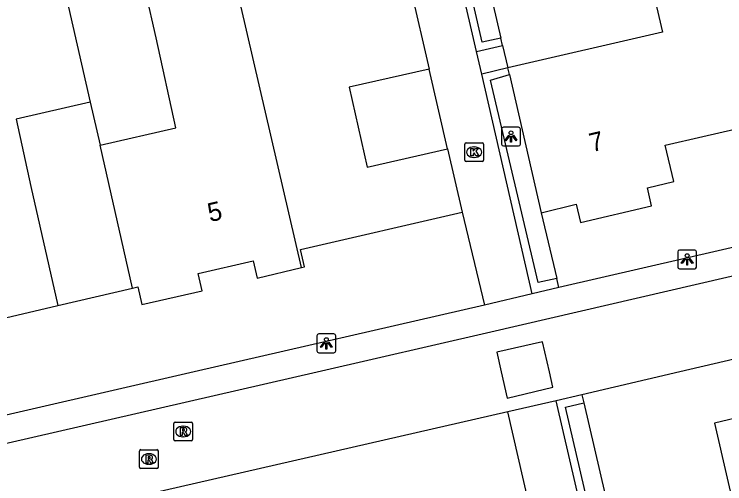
# Model space of a CAD drawing. Extents: x 156414 to 157775, y 382335 to 383765.
# Drawn here: x 157083.47 to 157121.32, y 383494.04 to 383519.05 of the extents above; entities that cross this region are included whole.
import ezdxf

# ---------------------------------------------------------------- set-up
doc = ezdxf.new("R2010")
doc.units = 0
for name, color, linetype in [('IMGEO_Erf', 7, 'Continuous'), ('IMGEO_Groenvoorziening', 7, 'Continuous'), ('IMGEO_Kolk', 7, 'Continuous'), ('IMGEO_Lichtpunt', 7, 'Continuous'), ('IMGEO_Muur', 7, 'Continuous'), ('IMGEO_Pand', 7, 'Continuous'), ('IMGEO_Pand_nummerreeks', 7, 'Continuous'), ('IMGEO_Rijbaan_lokaal_open', 7, 'Continuous'), ('IMGEO_Rioolput', 7, 'Continuous'), ('IMGEO_Voetpad_op_trap', 7, 'Continuous'), ('IMGEO_Voetpad_open', 7, 'Continuous')]:
    doc.layers.add(name, color=color, linetype=linetype)

msp = doc.modelspace()

# ---------------------------------------------------------------- linework, layer by layer
at = {"layer": 'IMGEO_Erf'}
for points in [[(157087.525, 383514.362), (157088.044, 383512.084)], [(157085.798, 383503.536), (157089.779, 383504.464)]]:
    msp.add_lwpolyline(points, dxfattribs=at)
at = {"layer": 'IMGEO_Groenvoorziening'}
for points in [[(157107.988, 383523.837), (157109.398, 383517.776)], [(157111.538, 383508.478), (157112.372, 383504.975)], [(157113.811, 383498.358), (157117.449, 383482.656)]]:
    msp.add_lwpolyline(points, dxfattribs=at)
at = {"layer": 'IMGEO_Kolk'}
for p, q in [((157107.544, 383512.201), (157108.396, 383512.201)), ((157107.469, 383511.275), (157107.469, 383512.127)), ((157107.957, 383511.981), (157107.982, 383511.981)), ((157108.47, 383512.127), (157108.47, 383511.275)), ((157107.98, 383511.421), (157107.955, 383511.421)), ((157108.396, 383511.201), (157107.544, 383511.201))]:
    msp.add_line(p, q, dxfattribs=at)
for points in [[(157107.544, 383512.201), (157108.396, 383512.201)], [(157107.469, 383511.275), (157107.469, 383512.127)], [(157107.79, 383511.901), (157107.913, 383511.901), (157107.913, 383511.75), (157108.043, 383511.901), (157108.207, 383511.901), (157108.061, 383511.75), (157108.214, 383511.501), (157108.062, 383511.501), (157107.977, 383511.665), (157107.913, 383511.598), (157107.913, 383511.501), (157107.79, 383511.501), (157107.79, 383511.901)], [(157108.47, 383512.127), (157108.47, 383511.275)], [(157108.396, 383511.201), (157107.544, 383511.201)]]:
    msp.add_lwpolyline(points, dxfattribs=at)
for centre, start, end in [((157107.546, 383512.125), 91.552, 178.448), ((157107.546, 383512.125), 91.552, 178.448), ((157108.394, 383512.125), 1.552, 88.448), ((157108.394, 383512.125), 1.552, 88.448), ((157107.546, 383511.277), 181.552, 268.448), ((157107.546, 383511.277), 181.552, 268.448), ((157108.394, 383511.277), 271.552, 358.448), ((157108.394, 383511.277), 271.552, 358.448)]:
    msp.add_arc(centre, 0.0765, start, end, dxfattribs=at)
for centre, major_axis, ratio, start_param, end_param in [((157107.956, 383511.701), (-0.387, 0.002), 0.722429, 4.712389, 7.853982), ((157107.981, 383511.701), (-0.39, 0.002), 0.717154, 1.570796, 4.712389)]:
    msp.add_ellipse(centre, major_axis=major_axis, ratio=ratio, start_param=start_param, end_param=end_param, dxfattribs=at)
at = {"layer": 'IMGEO_Lichtpunt'}
for p, q in [((157109.436, 383512.937), (157109.436, 383512.13)), ((157109.436, 383512.937), (157109.436, 383512.13)), ((157110.338, 383513.032), (157109.53, 383513.032)), ((157110.338, 383513.032), (157109.53, 383513.032)), ((157110.432, 383512.13), (157110.432, 383512.937)), ((157110.432, 383512.13), (157110.432, 383512.937)), ((157109.53, 383512.036), (157110.338, 383512.036)), ((157109.53, 383512.036), (157110.338, 383512.036)), ((157119.721, 383506.487), (157118.913, 383506.487)), ((157119.721, 383506.487), (157118.913, 383506.487)), ((157118.819, 383506.392), (157118.819, 383505.585)), ((157118.819, 383506.392), (157118.819, 383505.585)), ((157119.815, 383505.585), (157119.815, 383506.392)), ((157119.815, 383505.585), (157119.815, 383506.392)), ((157118.913, 383505.491), (157119.721, 383505.491)), ((157118.913, 383505.491), (157119.721, 383505.491)), ((157100.501, 383502.017), (157099.693, 383502.017)), ((157100.501, 383502.017), (157099.693, 383502.017)), ((157099.599, 383501.922), (157099.599, 383501.115)), ((157099.599, 383501.922), (157099.599, 383501.115)), ((157100.595, 383501.115), (157100.595, 383501.922)), ((157100.595, 383501.115), (157100.595, 383501.922)), ((157099.693, 383501.021), (157100.501, 383501.021)), ((157099.693, 383501.021), (157100.501, 383501.021))]:
    msp.add_line(p, q, dxfattribs=at)
for points in [[(157109.81, 383512.601), (157109.849, 383512.573), (157109.661, 383512.311), (157109.623, 383512.338), (157109.81, 383512.601)], [(157109.912, 383512.553), (157109.959, 383512.553), (157109.959, 383512.231), (157109.912, 383512.231), (157109.912, 383512.553)], [(157110.022, 383512.573), (157110.06, 383512.6), (157110.247, 383512.338), (157110.208, 383512.31), (157110.022, 383512.573)], [(157119.193, 383506.056), (157119.232, 383506.028), (157119.044, 383505.766), (157119.006, 383505.793), (157119.193, 383506.056)], [(157119.295, 383506.008), (157119.342, 383506.008), (157119.342, 383505.686), (157119.295, 383505.686), (157119.295, 383506.008)], [(157119.405, 383506.028), (157119.443, 383506.055), (157119.63, 383505.793), (157119.591, 383505.765), (157119.405, 383506.028)], [(157099.973, 383501.586), (157100.012, 383501.558), (157099.824, 383501.296), (157099.786, 383501.323), (157099.973, 383501.586)], [(157100.185, 383501.558), (157100.223, 383501.585), (157100.41, 383501.323), (157100.371, 383501.295), (157100.185, 383501.558)], [(157100.075, 383501.538), (157100.122, 383501.538), (157100.122, 383501.216), (157100.075, 383501.216), (157100.075, 383501.538)]]:
    msp.add_lwpolyline(points, dxfattribs=at)
for centre in [(157109.935, 383512.735), (157119.318, 383506.19), (157100.098, 383501.72)]:
    msp.add_circle(centre, 0.0994, dxfattribs=at)
for centre, start, end in [((157109.53, 383512.937), 90, 180), ((157109.53, 383512.937), 90, 180), ((157110.338, 383512.937), 0, 90), ((157110.338, 383512.937), 0, 90), ((157109.53, 383512.13), 180, 270), ((157109.53, 383512.13), 180, 270), ((157110.338, 383512.13), 270, 0), ((157110.338, 383512.13), 270, 360), ((157118.913, 383506.392), 90, 180), ((157118.913, 383506.392), 90, 180), ((157119.721, 383506.392), 0, 90), ((157119.721, 383506.392), 0, 90), ((157118.913, 383505.585), 180, 270), ((157118.913, 383505.585), 180, 270), ((157119.721, 383505.585), 270, 0), ((157119.721, 383505.585), 270, 360), ((157099.693, 383501.922), 90, 180), ((157099.693, 383501.922), 90, 180), ((157100.501, 383501.922), 0, 90), ((157100.501, 383501.922), 0, 90), ((157099.693, 383501.115), 180, 270), ((157099.693, 383501.115), 180, 270), ((157100.501, 383501.115), 270, 0), ((157100.501, 383501.115), 270, 360)]:
    msp.add_arc(centre, 0.0946, start, end, dxfattribs=at)
at = {"layer": 'IMGEO_Muur'}
for points in [[(157108.095, 383517.068), (157106.519, 383523.914)], [(157109.398, 383517.776), (157108.398, 383517.565), (157107.018, 383523.607), (157107.988, 383523.837)], [(157109.487, 383517.393), (157109.398, 383517.776)], [(157108.095, 383517.068), (157109.487, 383517.393)], [(157109.767, 383516.192), (157108.375, 383515.851)], [(157111.066, 383504.159), (157108.375, 383515.851)], [(157112.372, 383504.975), (157111.381, 383504.758), (157108.849, 383515.538), (157109.849, 383515.833)], [(157112.488, 383504.487), (157112.372, 383504.975)], [(157112.488, 383504.487), (157111.066, 383504.159)], [(157113.713, 383498.783), (157112.342, 383498.463)], [(157113.713, 383498.783), (157113.811, 383498.358)], [(157118.795, 383470.55), (157112.342, 383498.463)], [(157120.065, 383471.331), (157119.107, 383471.143), (157112.836, 383498.111), (157113.811, 383498.358)]]:
    msp.add_lwpolyline(points, dxfattribs=at)
at = {"layer": 'IMGEO_Pand'}
for points in [[(157102.12, 383529.676), (157102.332, 383528.741), (157102.643, 383528.813), (157105.577, 383516.13)], [(157098.771, 383505.551), (157093.643, 383527.724)], [(157088.044, 383512.084), (157092.071, 383512.998), (157091.033, 383517.788), (157089.375, 383525.055)], [(157085.609, 383522.463), (157085.676, 383522.479), (157087.525, 383514.362)], [(157116.945, 383522.671), (157118.01, 383518.095), (157109.767, 383516.192)], [(157105.577, 383516.13), (157101.31, 383515.157), (157102.279, 383510.908), (157106.559, 383511.884)], [(157109.849, 383515.833), (157109.767, 383516.192)], [(157109.849, 383515.833), (157111.538, 383508.478)], [(157087.525, 383514.362), (157083.574, 383513.453), (157084.353, 383509.87), (157085.798, 383503.536)], [(157111.538, 383508.478), (157113.413, 383508.925), (157113.637, 383507.961), (157117.425, 383508.843), (157117.201, 383509.808), (157118.613, 383510.137), (157118.15, 383512.082), (157120.146, 383512.539), (157123.793, 383513.374)], [(157089.779, 383504.464), (157088.044, 383512.084)], [(157106.559, 383511.884), (157107.339, 383508.512)], [(157098.771, 383505.551), (157098.925, 383505.588), (157098.712, 383506.516), (157107.339, 383508.512)], [(157089.779, 383504.464), (157090.054, 383504.528), (157090.272, 383503.582), (157093.478, 383504.323), (157093.265, 383505.242), (157096.195, 383505.916), (157096.408, 383504.989), (157098.771, 383505.551)], [(157081.522, 383501.575), (157081.688, 383501.614), (157081.478, 383502.529), (157085.798, 383503.536)], [(157124.369, 383498.115), (157120.771, 383497.273), (157122.903, 383488.021)]]:
    msp.add_lwpolyline(points, dxfattribs=at)
at = {"layer": 'IMGEO_Rijbaan_lokaal_open'}
for points in [[(157044.501, 383487.345), (157099.606, 383500), (157108.868, 383502.127), (157140.291, 383509.413), (157214.746, 383526.693), (157252.51, 383535.524)], [(157177.62, 383513.608), (157141.169, 383505.191), (157118.928, 383500), (157113.713, 383498.783)], [(157109.737, 383498.606), (157112.165, 383499.179), (157111.976, 383500), (157111.608, 383501.605), (157109.172, 383501.056), (157109.416, 383500), (157109.737, 383498.606)], [(157112.342, 383498.463), (157109.771, 383497.863)], [(157109.771, 383497.863), (157088.3, 383492.951), (157045.49, 383483.052)]]:
    msp.add_lwpolyline(points, dxfattribs=at)
at = {"layer": 'IMGEO_Rioolput'}
for p, q in [((157091.971, 383496.397), (157091.971, 383497.249)), ((157092.046, 383497.323), (157092.898, 383497.323)), ((157092.459, 383497.103), (157092.484, 383497.103)), ((157092.972, 383497.249), (157092.972, 383496.397)), ((157092.898, 383496.323), (157092.046, 383496.323)), ((157092.482, 383496.543), (157092.457, 383496.543)), ((157090.146, 383494.928), (157090.146, 383495.78)), ((157090.221, 383495.854), (157091.073, 383495.854)), ((157090.634, 383495.634), (157090.659, 383495.634)), ((157091.147, 383495.78), (157091.147, 383494.928)), ((157091.073, 383494.854), (157090.221, 383494.854)), ((157090.657, 383495.074), (157090.632, 383495.074))]:
    msp.add_line(p, q, dxfattribs=at)
for points in [[(157091.971, 383496.397), (157091.971, 383497.249)], [(157092.046, 383497.323), (157092.898, 383497.323)], [(157092.56, 383497.021), (157092.308, 383497.023), (157092.308, 383496.623)], [(157092.972, 383497.249), (157092.972, 383496.397)], [(157092.308, 383496.623), (157092.432, 383496.623), (157092.432, 383496.785), (157092.443, 383496.785)], [(157092.486, 383496.942), (157092.432, 383496.942), (157092.432, 383496.861)], [(157092.432, 383496.861), (157092.484, 383496.861)], [(157092.49, 383496.756), (157092.561, 383496.623), (157092.701, 383496.623), (157092.636, 383496.749)], [(157092.898, 383496.323), (157092.046, 383496.323)], [(157090.146, 383494.928), (157090.146, 383495.78)], [(157090.221, 383495.854), (157091.073, 383495.854)], [(157090.735, 383495.552), (157090.483, 383495.554), (157090.483, 383495.154)], [(157091.147, 383495.78), (157091.147, 383494.928)], [(157090.483, 383495.154), (157090.607, 383495.154), (157090.607, 383495.316), (157090.618, 383495.316)], [(157090.661, 383495.473), (157090.607, 383495.473), (157090.607, 383495.392)], [(157090.607, 383495.392), (157090.659, 383495.392)], [(157090.665, 383495.287), (157090.736, 383495.154), (157090.876, 383495.154), (157090.811, 383495.28)], [(157091.073, 383494.854), (157090.221, 383494.854)]]:
    msp.add_lwpolyline(points, dxfattribs=at)
for centre, radius, start, end in [((157092.048, 383497.247), 0.0765, 91.552, 178.448), ((157092.048, 383497.247), 0.0765, 91.552, 178.448), ((157092.559, 383496.911), 0.109, 350.3612, 89.416), ((157092.896, 383497.247), 0.0765, 1.552, 88.448), ((157092.896, 383497.247), 0.0765, 1.552, 88.448), ((157092.442, 383496.732), 0.0533, 26.0293, 88.6989), ((157092.468, 383497.05), 0.19, 274.7715, 282.9687), ((157092.492, 383496.846), 0.0964, 77.0061, 93.1865), ((157092.506, 383496.903), 0.0378, 276.6634, 79.6772), ((157092.557, 383496.911), 0.112, 277.5842, 350.9817), ((157092.541, 383496.696), 0.108, 29.5134, 73.7905), ((157092.048, 383496.399), 0.0765, 181.552, 268.448), ((157092.048, 383496.399), 0.0765, 181.552, 268.448), ((157092.896, 383496.399), 0.0765, 271.552, 358.448), ((157092.896, 383496.399), 0.0765, 271.552, 358.448), ((157090.223, 383495.778), 0.0765, 91.552, 178.448), ((157090.223, 383495.778), 0.0765, 91.552, 178.448), ((157090.734, 383495.442), 0.109, 350.3612, 89.416), ((157091.071, 383495.778), 0.0765, 1.552, 88.448), ((157091.071, 383495.778), 0.0765, 1.552, 88.448), ((157090.617, 383495.263), 0.0533, 26.0293, 88.6989), ((157090.643, 383495.581), 0.19, 274.7715, 282.9687), ((157090.667, 383495.377), 0.0964, 77.0061, 93.1865), ((157090.681, 383495.434), 0.0378, 276.6634, 79.6772), ((157090.732, 383495.442), 0.112, 277.5842, 350.9817), ((157090.716, 383495.227), 0.108, 29.5134, 73.7905), ((157090.223, 383494.93), 0.0765, 181.552, 268.448), ((157090.223, 383494.93), 0.0765, 181.552, 268.448), ((157091.071, 383494.93), 0.0765, 271.552, 358.448), ((157091.071, 383494.93), 0.0765, 271.552, 358.448)]:
    msp.add_arc(centre, radius, start, end, dxfattribs=at)
for centre, major_axis, ratio, start_param, end_param in [((157092.458, 383496.823), (-0.387, 0.002), 0.722429, 4.712389, 7.853982), ((157092.483, 383496.823), (-0.39, 0.002), 0.717154, 1.570796, 4.712389), ((157090.633, 383495.354), (-0.387, 0.002), 0.722429, 4.712389, 7.853982), ((157090.658, 383495.354), (-0.39, 0.002), 0.717154, 1.570796, 4.712389)]:
    msp.add_ellipse(centre, major_axis=major_axis, ratio=ratio, start_param=start_param, end_param=end_param, dxfattribs=at)
at = {"layer": 'IMGEO_Voetpad_op_trap'}
msp.add_lwpolyline([(157109.487, 383517.393), (157109.767, 383516.192)], dxfattribs=at)
at = {"layer": 'IMGEO_Voetpad_open'}
for points in [[(157176.374, 383519.267), (157138.861, 383510.574), (157112.488, 383504.487)], [(157108.375, 383515.851), (157108.095, 383517.068)], [(157106.559, 383511.884), (157105.577, 383516.13)], [(157107.339, 383508.512), (157108.515, 383503.559)], [(157111.066, 383504.159), (157108.515, 383503.559)], [(157108.515, 383503.559), (157093.063, 383500), (157044.183, 383488.742)], [(157111.958, 383488.273), (157109.771, 383497.863)]]:
    msp.add_lwpolyline(points, dxfattribs=at)

# ---------------------------------------------------------------- texts
at = {"layer": 'IMGEO_Pand_nummerreeks'}
for s, rotation, p in [('7', 13.1967, (157114.232, 383511.698)), ('5', 12.9546, (157093.897, 383507.973))]:
    msp.add_text(s, height=1, rotation=rotation, dxfattribs=at).set_placement(p)

doc.saveas('drawing.dxf')
